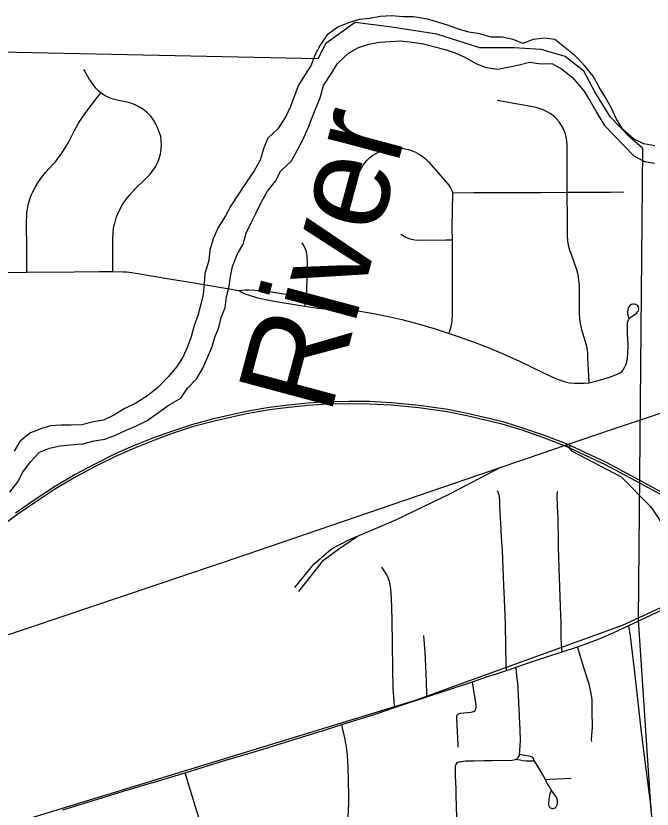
# Model space of a CAD drawing. Extents: x 0 to 34, y 0 to 22.
# Drawn here: x 2.417 to 3.04, y 14.621 to 15.398 of the extents above; entities that cross this region are included whole.
import ezdxf

# ---------------------------------------------------------------- set-up
doc = ezdxf.new("R2010")
doc.units = 0
for name, color, linetype in [('GM_X_City_Street', 7, 'Continuous'), ('GM_X_Corporation', 7, 'Continuous'), ('GM_X_County_Road', 7, 'Continuous'), ('GM_X_Major_River', 7, 'Continuous'), ('GM_X_Major_River_Text', 7, 'Continuous'), ('GM_X_Rail_Line', 7, 'Continuous'), ('GM_X_Township_Road', 7, 'Continuous')]:
    doc.layers.add(name, color=color, linetype=linetype)

msp = doc.modelspace()

# ---------------------------------------------------------------- linework, layer by layer
at = {"layer": 'GM_X_City_Street'}
for points in [[(2.51169, 15.14777), (2.51165, 15.15484), (2.51164, 15.17489), (2.51169, 15.17922), (2.51196, 15.18552), (2.51242, 15.18986), (2.51295, 15.19298), (2.51384, 15.19619), (2.51506, 15.20033), (2.51651, 15.20406), (2.5191, 15.20962), (2.52148, 15.21389), (2.52427, 15.21789), (2.52817, 15.22265), (2.5336, 15.22855), (2.54331, 15.23813), (2.54813, 15.24307), (2.55091, 15.24654), (2.55331, 15.25027), (2.55568, 15.25474), (2.55704, 15.25833), (2.55816, 15.26262), (2.55889, 15.26701), (2.55916, 15.27144), (2.55901, 15.27587), (2.55848, 15.27968), (2.55747, 15.28337), (2.55544, 15.28868), (2.55348, 15.29266), (2.55112, 15.29642), (2.5484, 15.29994), (2.54533, 15.30315), (2.54192, 15.30602), (2.53877, 15.30817), (2.53485, 15.31027), (2.53131, 15.31172), (2.52705, 15.31298), (2.5173, 15.31499), (2.51197, 15.31636), (2.50854, 15.3176), (2.50413, 15.31967), (2.50158, 15.32124), (2.49997, 15.32254), (2.49829, 15.32389), (2.49532, 15.32691), (2.49229, 15.33074), (2.48848, 15.33633), (2.48332, 15.34551)], [(2.4274, 15.14698), (2.42739, 15.1564), (2.42739, 15.17567), (2.42714, 15.18875), (2.42713, 15.19621), (2.42741, 15.2024), (2.42759, 15.20503), (2.42811, 15.20862), (2.42909, 15.21376), (2.43042, 15.21836), (2.43175, 15.22235), (2.43329, 15.22564), (2.43591, 15.23067), (2.43883, 15.23552), (2.44211, 15.24015), (2.44576, 15.2445), (2.45298, 15.25224), (2.45539, 15.25503), (2.4569, 15.25701), (2.46093, 15.26245), (2.46499, 15.26864), (2.46811, 15.27397), (2.47404, 15.2856), (2.47804, 15.29278), (2.48115, 15.29766), (2.48352, 15.30107), (2.48913, 15.30859), (2.49639, 15.31794), (2.49997, 15.32254)], [(2.97804, 15.03884), (2.97804, 15.03951), (2.97669, 15.06296), (2.97653, 15.06855), (2.97634, 15.06978), (2.97589, 15.07285), (2.97505, 15.07647), (2.97302, 15.083), (2.97067, 15.09074), (2.96959, 15.09558), (2.96885, 15.10112), (2.96851, 15.10608), (2.96851, 15.12163), (2.96833, 15.13406), (2.96791, 15.13963), (2.96705, 15.14452), (2.9657, 15.1493), (2.96111, 15.16219), (2.95889, 15.16866), (2.95763, 15.17347), (2.95691, 15.17775), (2.95654, 15.18271), (2.95661, 15.19452), (2.95661, 15.20695), (2.95648, 15.21565), (2.95635, 15.22521), (2.95628, 15.22933), (2.95643, 15.23616), (2.95646, 15.25294), (2.95624, 15.27097), (2.95598, 15.27531), (2.95527, 15.2796), (2.95427, 15.28319), (2.95264, 15.28722), (2.95088, 15.29051), (2.94846, 15.29412), (2.94606, 15.29697), (2.94336, 15.29955), (2.93989, 15.30216), (2.93615, 15.30438), (2.93277, 15.30596), (2.92685, 15.30783), (2.92262, 15.30882), (2.90612, 15.31191), (2.88772, 15.31497)], [(2.75355, 15.24583), (2.75461, 15.24801), (2.75578, 15.25013), (2.75707, 15.25229), (2.75869, 15.25439), (2.76065, 15.25657), (2.76325, 15.25917), (2.76608, 15.26139), (2.76916, 15.26327), (2.77358, 15.26535), (2.7754, 15.26612), (2.77754, 15.26687), (2.77924, 15.26738), (2.78164, 15.26794), (2.78322, 15.26822), (2.78614, 15.26851), (2.7892, 15.26864), (2.79232, 15.26851), (2.7949, 15.26829), (2.79908, 15.26754), (2.80119, 15.26695), (2.80317, 15.26639), (2.80712, 15.26484), (2.81088, 15.26288), (2.81445, 15.26058), (2.81775, 15.25792), (2.82079, 15.25493), (2.8302, 15.24427), (2.84055, 15.23211), (2.84218, 15.22968), (2.84327, 15.22766), (2.84393, 15.2262), (2.84416, 15.22541), (2.8443, 15.22456)], [(2.8443, 15.22456), (2.86497, 15.22485), (2.89356, 15.225), (2.91284, 15.22494), (2.93025, 15.22505), (2.95635, 15.22521), (2.98063, 15.22535), (2.99867, 15.22543), (3.012, 15.22553)], [(2.84095, 15.087), (2.84164, 15.08959), (2.84275, 15.09383), (2.84335, 15.09681), (2.84376, 15.10011), (2.84407, 15.10507), (2.84413, 15.11316), (2.84402, 15.14489), (2.84403, 15.16979), (2.84398, 15.17871), (2.84392, 15.19033), (2.8443, 15.22456)], [(2.79351, 15.18422), (2.79858, 15.1814), (2.80154, 15.18003), (2.80403, 15.17925), (2.8072, 15.17869), (2.81227, 15.17844), (2.83763, 15.17866), (2.84398, 15.17871)], [(2.69954, 15.11377), (2.69981, 15.11578), (2.70067, 15.12206), (2.70107, 15.12504), (2.70144, 15.12871), (2.70208, 15.15501), (2.70183, 15.1625), (2.70156, 15.16497), (2.70116, 15.16684), (2.70086, 15.16801), (2.69998, 15.17034), (2.6982, 15.17363), (2.69687, 15.17575)], [(2.29572, 15.14671), (2.33638, 15.14643), (2.34783, 15.14651), (2.37055, 15.14664), (2.4274, 15.14698), (2.4739, 15.14725), (2.49873, 15.14775), (2.51169, 15.14777), (2.52162, 15.14742), (2.5252, 15.14726), (2.53004, 15.14679), (2.53818, 15.14546), (2.56081, 15.14163), (2.58103, 15.1382), (2.60676, 15.13387), (2.63518, 15.12911)], [(2.63518, 15.12911), (2.63828, 15.12942), (2.64119, 15.12961), (2.645, 15.12965), (2.6506, 15.12939), (2.65992, 15.12868), (2.66857, 15.12754), (2.68947, 15.12411), (2.70067, 15.12206), (2.71031, 15.1203), (2.72066, 15.11805), (2.73212, 15.11506), (2.73596, 15.11369), (2.73874, 15.11251), (2.74202, 15.11066)], [(2.63518, 15.12911), (2.63752, 15.12759), (2.64024, 15.1262), (2.64507, 15.12437), (2.65217, 15.12237), (2.65653, 15.12123), (2.66154, 15.12013), (2.66948, 15.11864), (2.69523, 15.11443), (2.69954, 15.11377), (2.71243, 15.11181), (2.71886, 15.11101), (2.72852, 15.11026), (2.73217, 15.11007), (2.7352, 15.11016), (2.7379, 15.11032), (2.74202, 15.11066)], [(2.74202, 15.11066), (2.76707, 15.10643), (2.77988, 15.10394), (2.7944, 15.10057), (2.81065, 15.09644), (2.82613, 15.09183), (2.84095, 15.087), (2.84977, 15.08413), (2.86441, 15.07895), (2.87892, 15.07342), (2.8921, 15.06789), (2.90907, 15.06021), (2.93255, 15.04875), (2.94216, 15.04422), (2.94856, 15.04161), (2.95154, 15.04054), (2.95569, 15.0393), (2.95861, 15.03885), (2.96334, 15.03834), (2.96779, 15.03822), (2.97299, 15.03839), (2.97804, 15.03884)], [(2.97804, 15.03884), (2.98074, 15.03936), (2.9831, 15.03996), (2.98905, 15.04153), (2.99771, 15.04434), (3.00468, 15.04695), (3.00745, 15.04832), (3.00947, 15.04975), (3.01038, 15.0505), (3.01118, 15.05152), (3.01257, 15.05357), (3.01328, 15.05487), (3.0139, 15.05637), (3.01481, 15.05933), (3.01548, 15.06299), (3.01587, 15.06732), (3.01594, 15.07599), (3.01546, 15.08652), (3.01538, 15.09458), (3.01559, 15.09769), (3.01605, 15.09948), (3.01646, 15.10036), (3.01687, 15.10112), (3.01726, 15.10163), (3.01905, 15.1033), (3.02268, 15.10572), (3.02463, 15.10725), (3.02531, 15.10806), (3.02577, 15.10871), (3.02606, 15.10927), (3.02637, 15.11039), (3.02646, 15.11106), (3.02634, 15.11229), (3.02615, 15.11293), (3.02554, 15.114), (3.02465, 15.11484), (3.0236, 15.1154), (3.02201, 15.11573), (3.02116, 15.11579), (3.02052, 15.11571), (3.01932, 15.11538), (3.01828, 15.11482), (3.01735, 15.114), (3.01661, 15.11283), (3.01619, 15.11184), (3.01588, 15.11052), (3.01567, 15.1094), (3.01559, 15.10839), (3.01548, 15.1071), (3.01549, 15.10602), (3.01561, 15.10517), (3.01615, 15.10348), (3.0168, 15.10208)], [(2.89689, 14.75722), (2.89662, 14.76422), (2.89649, 14.77972), (2.89594, 14.80329), (2.89504, 14.82684), (2.89446, 14.84047), (2.89294, 14.87448), (2.89203, 14.88774), (2.89136, 14.90144), (2.89092, 14.91167), (2.89059, 14.9201), (2.89059, 14.92403), (2.8903, 14.92721), (2.88992, 14.92909), (2.88931, 14.93078), (2.88808, 14.93293)], [(2.95156, 14.77546), (2.9512, 14.77916), (2.95087, 14.78264), (2.95053, 14.78972), (2.95037, 14.80383), (2.94994, 14.81936), (2.9492, 14.83928), (2.94867, 14.85665), (2.94818, 14.86894), (2.94813, 14.87071), (2.948, 14.87489), (2.94777, 14.88838), (2.94754, 14.89947), (2.94741, 14.90691), (2.94704, 14.91805), (2.94663, 14.92797), (2.94677, 14.93238)], [(2.78733, 14.72084), (2.78687, 14.72783), (2.78619, 14.7391), (2.78567, 14.7595), (2.78531, 14.7824), (2.78508, 14.80742), (2.78442, 14.82797), (2.78379, 14.83667), (2.78268, 14.8434), (2.78145, 14.84728), (2.77972, 14.85088), (2.77501, 14.85836)], [(2.81909, 14.73142), (2.819, 14.73474), (2.81871, 14.74568), (2.81811, 14.76141), (2.81737, 14.77519), (2.81618, 14.7915)], [(2.98055, 14.68779), (2.98031, 14.68963), (2.98043, 14.69396), (2.98104, 14.70123), (2.9812, 14.70667), (2.98093, 14.71214), (2.98092, 14.71833), (2.98093, 14.7214), (2.98088, 14.7257), (2.98069, 14.7288), (2.97949, 14.73628), (2.97777, 14.74388), (2.97404, 14.75576), (2.96907, 14.77181), (2.96641, 14.78038)], [(2.90983, 14.675), (2.91018, 14.67843), (2.9105, 14.68389), (2.91071, 14.68823), (2.91043, 14.69896), (2.90848, 14.73909), (2.90804, 14.74464), (2.90755, 14.74918), (2.90674, 14.75614), (2.90611, 14.76027)], [(2.84966, 14.68196), (2.84953, 14.68442), (2.84885, 14.70361), (2.84826, 14.71104), (2.84846, 14.71288), (2.84904, 14.71396), (2.84994, 14.71482), (2.85166, 14.71545), (2.86219, 14.71648), (2.86464, 14.71698), (2.8662, 14.71791), (2.86712, 14.71944), (2.86734, 14.72067), (2.86715, 14.72378), (2.86497, 14.7373), (2.86363, 14.74603)], [(2.74118, 14.60031), (2.74201, 14.61211), (2.74234, 14.62206), (2.74266, 14.62576), (2.74273, 14.63509), (2.74195, 14.66248), (2.74137, 14.67476), (2.74046, 14.68204), (2.74007, 14.68432), (2.73955, 14.6872), (2.73903, 14.68989), (2.73751, 14.69667), (2.73722, 14.69788), (2.7357, 14.70424)], [(2.84899, 14.66699), (2.85064, 14.66772), (2.85197, 14.66805), (2.85303, 14.66823), (2.85681, 14.66859), (2.86489, 14.66878), (2.8748, 14.66896), (2.88263, 14.66907), (2.90217, 14.66954), (2.90422, 14.66976), (2.90592, 14.67013), (2.90696, 14.67067), (2.90771, 14.67121), (2.9085, 14.67188), (2.90921, 14.67284), (2.90958, 14.67383), (2.90983, 14.675)], [(2.92428, 14.66847), (2.92377, 14.67004), (2.92326, 14.6711), (2.92262, 14.67199), (2.92203, 14.67237), (2.92139, 14.67258), (2.91869, 14.67316), (2.90983, 14.675)], [(2.85043, 14.56139), (2.85004, 14.57266), (2.8496, 14.58426), (2.84878, 14.60038), (2.84831, 14.61341), (2.84803, 14.62457), (2.84785, 14.63443), (2.84772, 14.64181), (2.84722, 14.65359), (2.84699, 14.65882), (2.84707, 14.66168), (2.84715, 14.66345), (2.84733, 14.66448), (2.84786, 14.6656), (2.84899, 14.66699)], [(2.92428, 14.66847), (2.91903, 14.66835), (2.91632, 14.66851), (2.91331, 14.6689), (2.91025, 14.66938), (2.90592, 14.67013)], [(2.94061, 14.63901), (2.93951, 14.63675), (2.93901, 14.63508), (2.93869, 14.6333), (2.93838, 14.63072), (2.93819, 14.62803), (2.93813, 14.62662), (2.93818, 14.62583), (2.93844, 14.62485), (2.93869, 14.62426), (2.93908, 14.62364), (2.93954, 14.62316), (2.9401, 14.62275), (2.94068, 14.62244), (2.94154, 14.62224), (2.94221, 14.62218), (2.94316, 14.62227), (2.94386, 14.62244), (2.94461, 14.62279), (2.94526, 14.62324), (2.94571, 14.62373), (2.94606, 14.62426), (2.9464, 14.62511), (2.94665, 14.62591), (2.94681, 14.62731), (2.94687, 14.62832), (2.94675, 14.6302), (2.9466, 14.63111), (2.94636, 14.63201), (2.94599, 14.63297), (2.94547, 14.63387), (2.9447, 14.63489), (2.94283, 14.63736), (2.94011, 14.64146), (2.93863, 14.64384), (2.93754, 14.64571), (2.93626, 14.64833), (2.9352, 14.65044), (2.93259, 14.65493), (2.92886, 14.6614), (2.92643, 14.66542), (2.92517, 14.66729), (2.92428, 14.66847)], [(2.59899, 14.35653), (2.59889, 14.36047), (2.59898, 14.36795), (2.59887, 14.40347), (2.59928, 14.43666), (2.59989, 14.50433), (2.60025, 14.54624), (2.60003, 14.58441), (2.59986, 14.59111), (2.59984, 14.5918), (2.59966, 14.5952), (2.59929, 14.59903), (2.59892, 14.60136), (2.59859, 14.60302), (2.59764, 14.60683), (2.5971, 14.6089), (2.59668, 14.61039), (2.59393, 14.6194), (2.58759, 14.63956), (2.58231, 14.65716)], [(2.9352, 14.65044), (2.93925, 14.65068), (2.94695, 14.65114), (2.96035, 14.65172)]]:
    msp.add_lwpolyline(points, dxfattribs=at)
at = {"layer": 'GM_X_Corporation'}
msp.add_lwpolyline([(3.04149, 14.59789), (3.0387, 14.62015), (3.02618, 14.80637), (3.03033, 15.26805), (3.01746, 15.27963), (2.99895, 15.29865), (2.98348, 15.32336), (2.97254, 15.34387), (2.9544, 15.35796), (2.93094, 15.36487), (2.90444, 15.36647), (2.87073, 15.36658), (2.82874, 15.37999), (2.78483, 15.38696), (2.74887, 15.39124), (2.72005, 15.37085), (2.71225, 15.3557), (2.29263, 15.36476), (2.1, 15.36512), (2.1, 14.1), (3.46028, 14.1)], dxfattribs=at)
at = {"layer": 'GM_X_County_Road'}
for p, q in [((3.01673, 14.80127), (3.02638, 14.80581)), ((2.95156, 14.77546), (2.96641, 14.78038))]:
    msp.add_line(p, q, dxfattribs=at)
for points in [[(3.02638, 14.80581), (3.03889, 14.81167), (3.04875, 14.8162), (3.05831, 14.82057), (3.06617, 14.82417), (3.07388, 14.82768)], [(2.96641, 14.78038), (2.97204, 14.78225), (2.98715, 14.78781), (3.00133, 14.79402), (3.01673, 14.80127)], [(2.90611, 14.76027), (2.92545, 14.76682), (2.95156, 14.77546)], [(2.89689, 14.75722), (2.90487, 14.75985), (2.90611, 14.76027)], [(2.86363, 14.74603), (2.87848, 14.75115), (2.88723, 14.75403), (2.89689, 14.75722)], [(2.81909, 14.73142), (2.83711, 14.73739), (2.86363, 14.74603)], [(2.78733, 14.72084), (2.797, 14.7241), (2.81909, 14.73142)], [(2.7357, 14.70424), (2.74091, 14.70587), (2.76756, 14.71418), (2.78733, 14.72084)], [(2.58231, 14.65716), (2.60013, 14.66269), (2.62097, 14.66895), (2.64894, 14.67735), (2.67208, 14.68444), (2.6964, 14.692), (2.72075, 14.69955), (2.7357, 14.70424)], [(2.50846, 14.63478), (2.52182, 14.63894), (2.52994, 14.64134), (2.53936, 14.64417), (2.55642, 14.64928), (2.58231, 14.65716)], [(2.4628, 14.62076), (2.50083, 14.6324), (2.50846, 14.63478)]]:
    msp.add_lwpolyline(points, dxfattribs=at)
at = {"layer": 'GM_X_Major_River'}
for points in [[(3.04203, 15.27053), (3.03142, 15.27272), (3.02116, 15.27757), (3.01087, 15.2866), (3.00435, 15.29754), (2.99974, 15.30737), (2.99398, 15.31794), (2.98784, 15.32814), (2.9817, 15.33871), (2.97329, 15.34926), (2.96376, 15.35905), (2.95423, 15.36694), (2.94433, 15.37483), (2.93411, 15.37589), (2.92314, 15.37466), (2.91295, 15.37079), (2.90346, 15.37489), (2.89284, 15.37709), (2.88187, 15.377), (2.87049, 15.38033), (2.86026, 15.38177), (2.85002, 15.38472), (2.84014, 15.38844), (2.8299, 15.39177), (2.81966, 15.39473), (2.80602, 15.3969), (2.7958, 15.39682), (2.78444, 15.39787), (2.77347, 15.39741), (2.76326, 15.39543), (2.75268, 15.39421), (2.74248, 15.3911), (2.73192, 15.38685), (2.72138, 15.37918), (2.71464, 15.36927), (2.70942, 15.35937), (2.70571, 15.34948), (2.69936, 15.33957), (2.69338, 15.33004), (2.68966, 15.32053), (2.68559, 15.30913), (2.68112, 15.29923), (2.67327, 15.28741), (2.6635, 15.27824), (2.65941, 15.26872), (2.65572, 15.25656), (2.65012, 15.24627), (2.64226, 15.23484), (2.6273, 15.21197), (2.62208, 15.20206), (2.6146, 15.19063), (2.60977, 15.17959), (2.60645, 15.16857), (2.60577, 15.15833), (2.6017, 15.14578), (2.60102, 15.13553), (2.59997, 15.12528), (2.59777, 15.11579), (2.59483, 15.10477), (2.59112, 15.09488), (2.58818, 15.08385), (2.58485, 15.07397), (2.58038, 15.06445), (2.57478, 15.05493), (2.56578, 15.04462), (2.55564, 15.0343), (2.54548, 15.02588), (2.53418, 15.01896), (2.52325, 15.01357), (2.5127, 15.00704), (2.50252, 15.00203), (2.4927, 15.00044), (2.48136, 14.9977), (2.47077, 14.99724), (2.46093, 14.99716), (2.45071, 14.9967), (2.44089, 14.99359), (2.43033, 14.98934), (2.42056, 14.9813), (2.41495, 14.97178)], [(2.59379, 15.04294), (2.59977, 15.05322), (2.60423, 15.0635), (2.6087, 15.07339), (2.61165, 15.08328), (2.61536, 15.09278), (2.61755, 15.10266), (2.62164, 15.11256), (2.62307, 15.12281), (2.62564, 15.13307), (2.6267, 15.14294), (2.6289, 15.15243), (2.63335, 15.16423), (2.63933, 15.17451), (2.64227, 15.18515), (2.64711, 15.19543), (2.65233, 15.20571), (2.65717, 15.21599), (2.66315, 15.22627), (2.67102, 15.23619), (2.67624, 15.2461), (2.68638, 15.25603), (2.69198, 15.26594), (2.69757, 15.2766), (2.70316, 15.28878), (2.70687, 15.29829), (2.71058, 15.30818), (2.71467, 15.31769), (2.71798, 15.32985), (2.72546, 15.34129), (2.73144, 15.3512), (2.74233, 15.36152), (2.75213, 15.3669), (2.76232, 15.37002), (2.77253, 15.37199), (2.78312, 15.37283), (2.79371, 15.37329), (2.8047, 15.37224), (2.81568, 15.37042), (2.82554, 15.36784), (2.83692, 15.3649), (2.84679, 15.36156), (2.85628, 15.35746), (2.86693, 15.3511), (2.87718, 15.34738), (2.88854, 15.34558), (2.89837, 15.34755), (2.90933, 15.34991), (2.91953, 15.35264), (2.93089, 15.35083), (2.94149, 15.35129), (2.95099, 15.34606), (2.96127, 15.33779), (2.97273, 15.32461), (2.97886, 15.31441), (2.98501, 15.30346), (2.99267, 15.29101), (3.00221, 15.28122), (3.01137, 15.27143), (3.02167, 15.26089), (3.03193, 15.25528), (3.04179, 15.25384)], [(2.41072, 14.93154), (2.41859, 14.94184), (2.42344, 14.95136), (2.43093, 14.96128), (2.43994, 14.97083), (2.44975, 14.9747), (2.45995, 14.97705), (2.46978, 14.97789), (2.48226, 14.97912), (2.49322, 14.98186), (2.5038, 14.98346), (2.51475, 14.98771), (2.52455, 14.99234), (2.53474, 14.99659), (2.54529, 15.00198), (2.55546, 15.00889), (2.56674, 15.01732), (2.57805, 15.02385), (2.58479, 15.03338), (2.59379, 15.04294)]]:
    msp.add_lwpolyline(points, dxfattribs=at)
at = {"layer": 'GM_X_Rail_Line'}
for p, q in [((2.95452, 14.9782), (2.9576, 14.97566)), ((2.9576, 14.97566), (2.95958, 14.9766)), ((2.9576, 14.97566), (2.96062, 14.97211))]:
    msp.add_line(p, q, dxfattribs=at)
for points in [[(3.16185, 14.86779), (3.02758, 14.94055), (2.99374, 14.95858), (2.95473, 14.97682), (2.93253, 14.98516), (2.9123, 14.99227), (2.895, 14.99758), (2.87784, 15.0019), (2.85803, 15.00636), (2.83905, 15.01027), (2.81115, 15.01418), (2.78422, 15.01683), (2.76274, 15.01794), (2.74265, 15.01808), (2.72186, 15.01781), (2.70274, 15.01655), (2.68405, 15.0146), (2.66494, 15.01236), (2.64261, 15.00846), (2.61108, 15.00134), (2.58918, 14.99548), (2.57076, 14.98934), (2.55232, 14.98263), (2.53449, 14.97553), (2.51551, 14.9673), (2.49445, 14.95684), (2.47603, 14.94693), (2.45566, 14.93493), (2.43697, 14.92252), (2.41771, 14.9094), (2.36498, 14.86992)], [(3.16297, 14.86984), (3.0287, 14.9426), (2.99479, 14.96067), (2.95564, 14.97898), (2.93333, 14.98735), (2.91303, 14.99449), (2.89563, 14.99982), (2.87838, 15.00417), (2.85852, 15.00865), (2.83945, 15.01257), (2.81143, 15.0165), (2.7844, 15.01916), (2.76281, 15.02028), (2.74264, 15.02042), (2.72177, 15.02014), (2.70255, 15.01888), (2.68379, 15.01692), (2.6646, 15.01467), (2.64215, 15.01075), (2.61052, 15.00361), (2.5885, 14.99772), (2.56999, 14.99155), (2.55149, 14.98481), (2.53359, 14.97769), (2.51452, 14.96942), (2.49337, 14.95891), (2.47488, 14.94896), (2.45442, 14.93691), (2.43566, 14.92445), (2.41635, 14.9113)], [(2.1, 14.65166), (2.11045, 14.66133), (2.12868, 14.67622), (2.14274, 14.68674), (2.15555, 14.6958), (2.16836, 14.70351), (2.17711, 14.70862), (2.18534, 14.71289), (2.1994, 14.71955), (2.2144, 14.7258), (2.23096, 14.73163), (2.24878, 14.73808), (2.64228, 14.87058), (2.95473, 14.97765), (3.00083, 14.99325), (3.06629, 15.01534)], [(2.96062, 14.97211), (3.00914, 14.94661), (3.03829, 14.91721), (3.05418, 14.89304), (3.06977, 14.85621), (3.0723, 14.82989)], [(2.75102, 14.8886), (2.78851, 14.90447), (2.84138, 14.92998), (2.89158, 14.95601)], [(2.68965, 14.83835), (2.70834, 14.86119), (2.72563, 14.87624), (2.74337, 14.88536), (2.75102, 14.8886)], [(2.69367, 14.83463), (2.71777, 14.86521), (2.73159, 14.87527), (2.75102, 14.8886)], [(2.1, 14.48711), (2.3619, 14.59173), (2.80801, 14.72813), (3.01063, 14.80142), (3.0723, 14.82989)]]:
    msp.add_lwpolyline(points, dxfattribs=at)
at = {"layer": 'GM_X_Township_Road'}
msp.add_line((3.03878, 14.62057), (3.03486, 14.65082), dxfattribs=at)
msp.add_lwpolyline([(3.03486, 14.65082), (3.03195, 14.67326), (3.02884, 14.6998), (3.02584, 14.72629), (3.02229, 14.75801), (3.01843, 14.7906), (3.01673, 14.80127)], dxfattribs=at)

# ---------------------------------------------------------------- texts
at = {"layer": 'GM_X_Major_River_Text'}
msp.add_text('River', height=0.094744, rotation=74.97427, dxfattribs=at).set_placement((2.72426, 15.00557))

doc.saveas('drawing.dxf')
